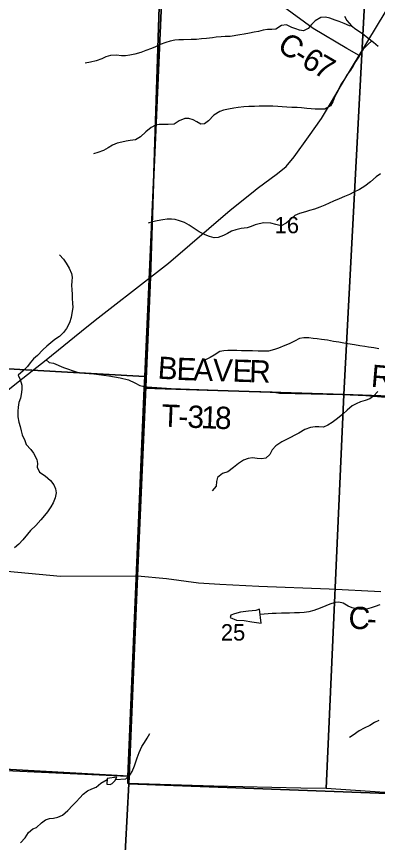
# Model space of a CAD drawing. Extents: x 1759416 to 2214760, y 252598 to 1116833.
# Drawn here: x 2004488 to 2009348, y 895864 to 906987 of the extents above; entities that cross this region are included whole.
import ezdxf

# ---------------------------------------------------------------- set-up
doc = ezdxf.new("R2010")
doc.units = 0
for name, color, linetype in [('GM_X_County_Road', 7, 'Continuous'), ('GM_X_County_Road_Text', 7, 'Continuous'), ('GM_X_Minor_Lake', 7, 'Continuous'), ('GM_X_Minor_River', 7, 'Continuous'), ('GM_X_Section', 7, 'Continuous'), ('GM_X_Section_Text', 7, 'Continuous'), ('GM_X_State_Route', 7, 'Continuous'), ('GM_X_Township', 7, 'Continuous'), ('GM_X_Township_Road', 7, 'Continuous'), ('GM_X_Township_Road_Text', 7, 'Continuous')]:
    doc.layers.add(name, color=color, linetype=linetype)

msp = doc.modelspace()

# ---------------------------------------------------------------- linework, layer by layer
at = {"layer": 'GM_X_County_Road'}
for points in [[(2009099, 906460), (2008935, 906555), (2008484, 906825), (2008082, 907115), (2007881, 907259), (2007747, 907298), (2007555, 907328), (2007293, 907344), (2007057, 907321), (2006777, 907354), (2006677, 907384), (2006565, 907441), (2006476, 907499), (2006421, 907543), (2006335, 907562), (2006321, 907563)], [(2002760, 899606), (2003389, 899569), (2003771, 899549), (2004072, 899545), (2005082, 899450), (2006118, 899457)], [(2006008, 896849), (2006118, 899457)], [(2006118, 899457), (2006507, 899418), (2006939, 899360), (2007224, 899343), (2007750, 899317), (2008698, 899278), (2009393, 899243)], [(2004887, 877839), (2004966, 878055), (2005006, 878210), (2005059, 878425), (2005076, 878623), (2005114, 879912), (2005203, 881312), (2005267, 882814), (2005306, 883398), (2005439, 886067), (2005450, 886269), (2005489, 887010), (2005556, 888282), (2005603, 889171), (2005651, 890085), (2005770, 892327), (2005808, 893044), (2005864, 894121), (2005998, 896652), (2006004, 896755), (2006008, 896849)]]:
    msp.add_lwpolyline(points, dxfattribs=at)
at = {"layer": 'GM_X_Minor_Lake'}
for points in [[(2007761, 899007), (2007711, 898988), (2007611, 898978), (2007503, 898966), (2007424, 898945), (2007372, 898927), (2007363, 898895), (2007449, 898857), (2007555, 898854), (2007655, 898836), (2007783, 898818)], [(2007783, 898818), (2007761, 899007)]]:
    msp.add_lwpolyline(points, dxfattribs=at)
at = {"layer": 'GM_X_Minor_River'}
for points in [[(2009005, 906858), (2008970, 906861), (2008900, 906891), (2008832, 906919), (2008776, 906939), (2008706, 906965), (2008649, 906980), (2008585, 906974), (2008511, 906930), (2008460, 906879), (2008414, 906827), (2008350, 906795), (2008300, 906805), (2008249, 906819), (2008195, 906838), (2008123, 906874), (2008055, 906864), (2007981, 906816), (2007925, 906814), (2007865, 906811), (2007809, 906801), (2007745, 906785), (2007689, 906775), (2007625, 906764), (2007551, 906750), (2007495, 906740), (2007363, 906717), (2007297, 906717), (2007244, 906715), (2007176, 906707), (2007126, 906701), (2007048, 906692), (2006980, 906684), (2006912, 906678), (2006838, 906676), (2006738, 906671), (2006674, 906671), (2006618, 906667), (2006558, 906654), (2006498, 906638), (2006422, 906608), (2006360, 906578), (2006304, 906557), (2006230, 906527), (2006162, 906501), (2006082, 906478), (2006014, 906466), (2005956, 906456), (2005900, 906456), (2005835, 906464), (2005753, 906463), (2005691, 906443), (2005635, 906417), (2005559, 906391), (2005485, 906374), (2005413, 906360)], [(2008904, 906991), (2008934, 906935), (2009000, 906861), (2009055, 906817), (2009117, 906776), (2009169, 906740), (2009219, 906700), (2009292, 906642), (2009358, 906586)], [(2009270, 906659), (2009216, 906610), (2009154, 906547), (2009122, 906495), (2009092, 906439), (2009058, 906385), (2009020, 906322), (2008983, 906266), (2008941, 906204), (2008903, 906143), (2008865, 906085), (2008835, 906035), (2008814, 905981), (2008774, 905911), (2008746, 905840), (2008714, 905786), (2008640, 905738), (2008582, 905738), (2008510, 905739), (2008456, 905743), (2008396, 905749), (2008326, 905757), (2008268, 905760), (2008193, 905762), (2008127, 905768), (2008063, 905772), (2008005, 905776), (2007939, 905779), (2007889, 905781), (2007817, 905781), (2007753, 905779), (2007691, 905777), (2007615, 905774), (2007547, 905770), (2007474, 905760), (2007412, 905752), (2007344, 905739), (2007274, 905725), (2007224, 905709), (2007146, 905658), (2007071, 905580), (2007019, 905542), (2006969, 905538), (2006916, 905569), (2006866, 905595), (2006806, 905615), (2006754, 905615), (2006678, 905581), (2006610, 905538), (2006530, 905534), (2006410, 905534), (2006358, 905523), (2006300, 905493), (2006230, 905435), (2006158, 905368), (2006088, 905326), (2006020, 905316), (2005966, 905308), (2005908, 905295), (2005844, 905283), (2005780, 905255), (2005724, 905217), (2005658, 905182), (2005582, 905154), (2005526, 905138)], [(2009387, 904868), (2009331, 904828), (2009255, 904762), (2009177, 904703), (2009107, 904659), (2009029, 904621), (2008973, 904590), (2008903, 904562), (2008831, 904532), (2008757, 904500), (2008699, 904475), (2008637, 904447), (2008571, 904421), (2008501, 904394), (2008433, 904374), (2008379, 904358), (2008297, 904334), (2008235, 904309), (2008171, 904249), (2008119, 904205), (2008051, 904170), (2007979, 904186), (2007913, 904202), (2007819, 904210), (2007755, 904197), (2007701, 904181), (2007645, 904159), (2007595, 904143), (2007511, 904130), (2007441, 904116), (2007383, 904096), (2007329, 904066), (2007273, 904039), (2007201, 904009), (2007147, 904007), (2007087, 904025), (2007028, 904047), (2006946, 904086), (2006878, 904130), (2006812, 904176), (2006749, 904212), (2006683, 904236), (2006625, 904252), (2006573, 904258), (2006517, 904259), (2006459, 904251), (2006383, 904237), (2006317, 904221), (2006261, 904202)], [(2005065, 903777), (2005121, 903721), (2005155, 903665), (2005197, 903597), (2005228, 903527), (2005236, 903475), (2005234, 903421), (2005230, 903365), (2005231, 903311), (2005235, 903245), (2005239, 903189), (2005243, 903127), (2005246, 903070), (2005234, 902990), (2005224, 902934), (2005200, 902864), (2005159, 902784), (2005121, 902733), (2005067, 902677), (2005005, 902637), (2004951, 902594), (2004897, 902546), (2004841, 902496), (2004769, 902424), (2004716, 902375), (2004670, 902323), (2004638, 902273), (2004576, 902216), (2004508, 902156), (2004536, 902098), (2004561, 902024), (2004559, 901964), (2004551, 901896), (2004541, 901846), (2004521, 901791), (2004510, 901727), (2004506, 901673), (2004506, 901597), (2004520, 901523), (2004535, 901467), (2004549, 901409), (2004565, 901355), (2004600, 901279), (2004620, 901224), (2004680, 901157), (2004718, 901105), (2004763, 901021), (2004769, 900968), (2004767, 900916), (2004797, 900850), (2004872, 900802), (2004946, 900737), (2004992, 900679), (2005015, 900625), (2005023, 900572), (2005007, 900504), (2004983, 900438), (2004951, 900382), (2004904, 900318), (2004864, 900267), (2004814, 900209), (2004746, 900133), (2004676, 900066), (2004638, 900016), (2004575, 899938), (2004517, 899883), (2004463, 899831)], [(2009366, 902513), (2009297, 902523), (2009227, 902533), (2009177, 902543), (2009109, 902553), (2009039, 902564), (2008947, 902580), (2008897, 902586), (2008826, 902600), (2008754, 902612), (2008676, 902627), (2008592, 902637), (2008534, 902645), (2008482, 902653), (2008424, 902661), (2008356, 902660), (2008298, 902650), (2008232, 902614), (2008158, 902581), (2008102, 902557), (2008014, 902521), (2007962, 902503), (2007882, 902482), (2007807, 902480), (2007741, 902482), (2007665, 902484), (2007595, 902483), (2007519, 902485), (2007455, 902487), (2007395, 902487), (2007331, 902488), (2007279, 902486), (2007225, 902474), (2007149, 902428), (2007093, 902397), (2007015, 902353)], [(2009352, 901936), (2009296, 901874), (2009244, 901838), (2009182, 901817), (2009120, 901799), (2009060, 901771), (2009008, 901743), (2008940, 901684), (2008882, 901632), (2008808, 901574), (2008736, 901519), (2008679, 901483), (2008621, 901455), (2008558, 901460), (2008508, 901460), (2008446, 901452), (2008370, 901426), (2008290, 901375), (2008236, 901351), (2008178, 901317), (2008116, 901287), (2008059, 901258), (2007979, 901204), (2007931, 901150), (2007899, 901089), (2007845, 901041), (2007785, 901029), (2007729, 901037), (2007667, 901043), (2007607, 901034), (2007545, 901014), (2007475, 900968), (2007409, 900915), (2007331, 900855), (2007261, 900835), (2007193, 900778), (2007179, 900726), (2007176, 900662), (2007122, 900600)], [(2009381, 899066), (2009315, 899042), (2009261, 899024), (2009199, 899008), (2009129, 899001), (2009065, 899011), (2009006, 899025), (2008954, 899047), (2008884, 899087), (2008826, 899100), (2008776, 899094), (2008708, 899072), (2008654, 899052), (2008576, 899019), (2008492, 898989), (2008422, 898971), (2008362, 898963), (2008296, 898958), (2008230, 898956), (2008165, 898954), (2008111, 898954), (2008057, 898952), (2007985, 898947), (2007931, 898947), (2007770, 898932)], [(2009365, 897507), (2009309, 897479), (2009245, 897440), (2009167, 897402), (2009103, 897366), (2009021, 897311), (2008969, 897279)], [(2005821, 896711), (2005958, 896722), (2006015, 896770), (2006043, 896822), (2006076, 896898), (2006096, 896949), (2006114, 897005), (2006138, 897077), (2006176, 897157), (2006211, 897212), (2006245, 897268), (2006285, 897332)], [(2004542, 895859), (2004604, 895925), (2004650, 896000), (2004706, 896048), (2004758, 896066), (2004824, 896127), (2004880, 896167), (2004934, 896187), (2004988, 896193), (2005046, 896205), (2005106, 896234), (2005181, 896296), (2005243, 896362), (2005291, 896413), (2005339, 896465), (2005385, 896515), (2005445, 896560), (2005503, 896586), (2005559, 896608), (2005625, 896662), (2005708, 896713)], [(2005709, 896727), (2005705, 896651), (2005749, 896645), (2005777, 896659), (2005813, 896693), (2005837, 896745)], [(2005837, 896745), (2005709, 896727)]]:
    msp.add_lwpolyline(points, dxfattribs=at)
at = {"layer": 'GM_X_Section'}
for points in [[(2001110, 907846), (2006459, 907572), (2006448, 907374), (2006217, 902141), (2000850, 902442)], [(2006448, 907374), (2009177, 907246), (2008896, 901897), (2006205, 901981), (2006217, 902141)], [(2009177, 907246), (2014469, 906993), (2014263, 901704), (2008896, 901897)], [(2000850, 902442), (2006217, 902141), (2006205, 901981), (2005986, 896751), (2000460, 897008)], [(2008896, 901897), (2008656, 896589), (2008316, 896596), (2007144, 896621), (2005987, 896657), (2005986, 896751), (2006205, 901981)], [(2014263, 901704), (2014030, 896330), (2012911, 896379), (2011746, 896431), (2010604, 896486), (2009448, 896538), (2008656, 896589), (2008896, 901897)]]:
    msp.add_lwpolyline(points, close=True, dxfattribs=at)
at = {"layer": 'GM_X_State_Route'}
for points in [[(2008909, 906141), (2009099, 906460), (2009452, 907042), (2009842, 907673), (2010107, 908031)], [(2007727, 904669), (2008001, 904873), (2008120, 904968), (2008227, 905095), (2008417, 905365), (2008596, 905614), (2008730, 905839), (2008909, 906141)], [(2005588, 902929), (2006290, 903477), (2006536, 903665), (2007363, 904378), (2007672, 904628), (2007727, 904669)], [(2003481, 901248), (2003530, 901291), (2004571, 902117), (2004885, 902364), (2005436, 902810), (2005588, 902929)]]:
    msp.add_lwpolyline(points, dxfattribs=at)
at = {"layer": 'GM_X_Township'}
for points in [[(2007121, 920797), (2007080, 920037), (2007010, 918229), (2006850, 914992), (2006784, 913665), (2006572, 910634), (2006421, 907543), (2006290, 903477), (2006227, 902002), (2006118, 899457), (2006004, 896755), (2003205, 896913), (1999329, 897063), (1998108, 897126)], [(2027786, 895921), (2026469, 895963), (2026386, 895977), (2024656, 896040), (2024117, 896051), (2024032, 896053), (2022025, 896072), (2016682, 896256), (2015227, 896289), (2014250, 896311), (2013354, 896345), (2012134, 896417), (2011648, 896428), (2011122, 896462), (2010327, 896491), (2005998, 896652), (2006004, 896755), (2006118, 899457), (2006227, 902002), (2006290, 903477), (2006421, 907543)], [(1998108, 897126), (1999329, 897063), (2003205, 896913), (2006004, 896755), (2005998, 896652), (2005864, 894121), (2005808, 893044), (2005770, 892327), (2005651, 890085), (2005603, 889171), (2005556, 888282), (2005489, 887010), (2005450, 886269), (2005439, 886067), (2005306, 883398)], [(2005306, 883398), (2005439, 886067), (2005450, 886269), (2005489, 887010), (2005556, 888282), (2005603, 889171), (2005651, 890085), (2005770, 892327), (2005808, 893044), (2005864, 894121), (2005998, 896652), (2010327, 896491), (2011122, 896462), (2011648, 896428), (2012134, 896417), (2013354, 896345), (2014250, 896311), (2015227, 896289), (2016682, 896256), (2022025, 896072)]]:
    msp.add_lwpolyline(points, dxfattribs=at)
at = {"layer": 'GM_X_Township_Road'}
for points in [[(2004885, 902364), (2004926, 902328), (2004987, 902317), (2005121, 902261), (2005304, 902197), (2005402, 902186), (2005527, 902176), (2005732, 902150), (2005882, 902120), (2005997, 902092), (2006083, 902053), (2006147, 902020), (2006227, 902002), (2006246, 902000)], [(2006246, 902000), (2006570, 901977), (2007313, 901952), (2007928, 901934), (2008029, 901914), (2008877, 901897), (2009192, 901883), (2009874, 901826), (2011534, 901765)]]:
    msp.add_lwpolyline(points, dxfattribs=at)

# ---------------------------------------------------------------- texts
at = {"layer": 'GM_X_County_Road_Text'}
for s, rotation, p in [('C', 324.8625, (2007981, 906550)), ('-', 327.8544, (2008197, 906399)), ('6', 329.1198, (2008308, 906329)), ('7', 329.7071, (2008469, 906233)), ('C', 356.9778, (2008951, 898746)), ('-', 357.2021, (2009199, 898733))]:
    msp.add_text(s, height=300, rotation=rotation, dxfattribs=at).set_placement(p)
at = {"layer": 'GM_X_Section_Text'}
for s, p in [('16', (2007963, 904068)), ('25', (2007239, 898583))]:
    msp.add_text(s, height=221, rotation=0, dxfattribs=at).set_placement(p)
at = {"layer": 'GM_X_Township_Road_Text'}
for s, rotation, p in [('B', 355.9845, (2006382, 902112)), ('E', 357.9171, (2006639, 902094)), ('A', 358.2454, (2006865, 902086)), ('V', 358.2454, (2007129, 902078)), ('E', 358.2453, (2007393, 902070)), ('R', 358.2473, (2007617, 902063)), ('RD', 355.0738, (2009253, 902002)), ('T', 357.638, (2006436, 901466)), ('3', 357.6551, (2006784, 901451)), ('1', 357.7285, (2006969, 901444)), ('8', 358.0754, (2007156, 901436)), ('-', 357.6471, (2006661, 901456))]:
    msp.add_text(s, height=300, rotation=rotation, dxfattribs=at).set_placement(p)

doc.saveas('drawing.dxf')
